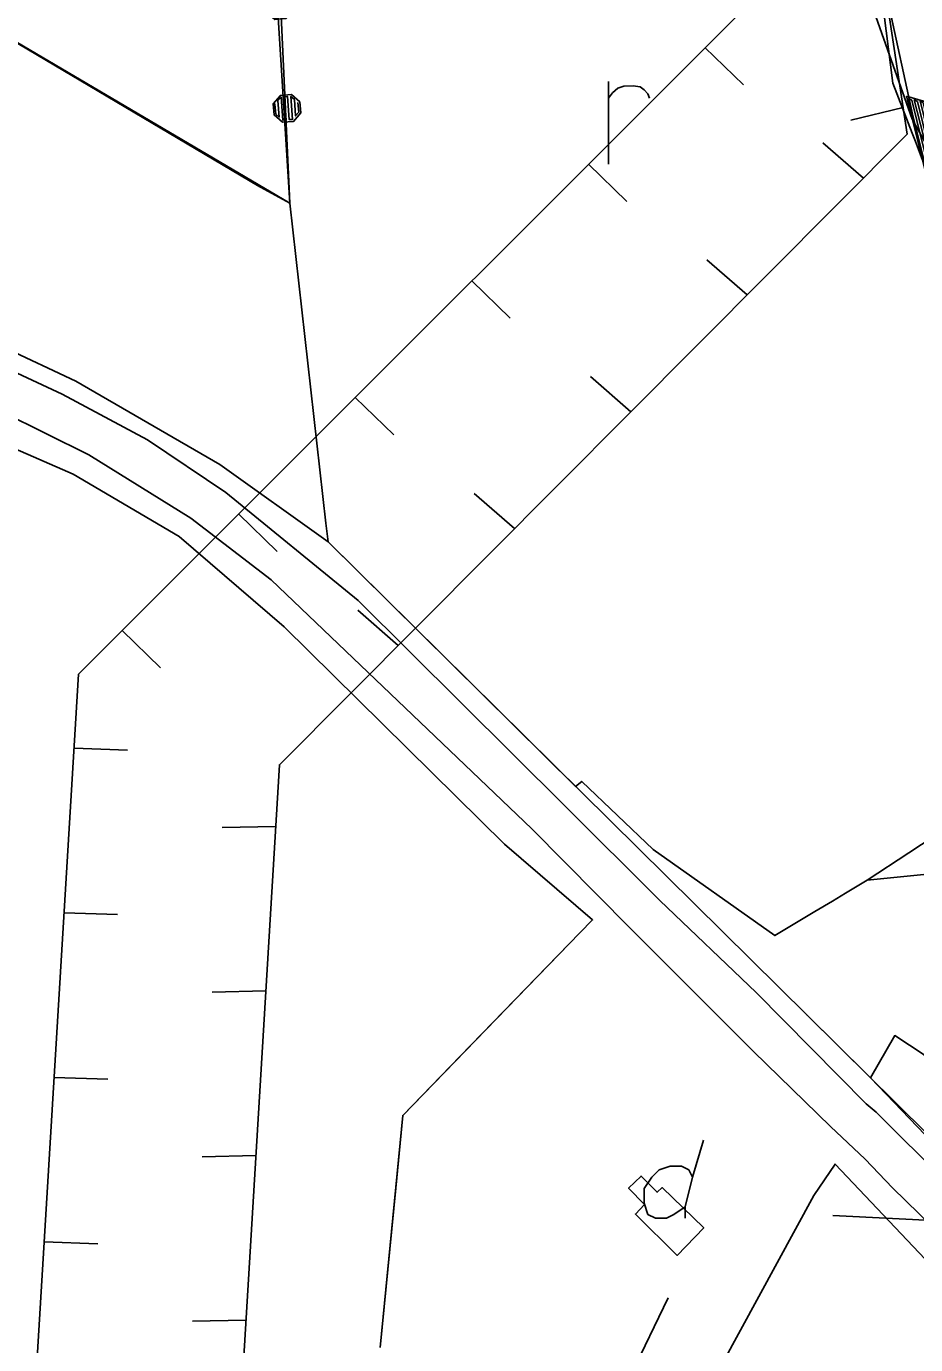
# Model space of a CAD drawing. Extents: x -645676 to -642474, y -1077513 to -1072613.
# Drawn here: x -643484.6 to -643376.7, y -1073092.2 to -1072932.3 of the extents above; entities that cross this region are included whole.
import ezdxf

# ---------------------------------------------------------------- set-up
doc = ezdxf.new("R2010")
doc.units = 0
for name, color, linetype in [('KULTURY_STAV', 7, 'Continuous'), ('KULTURY_ZNACKY', 7, 'Continuous'), ('OBVOD_PU', 7, 'Continuous'), ('Silnice_II__t__dy_a_III__t__dy', 7, 'Continuous'), ('SPRAV_HR_STAV', 7, 'Continuous'), ('USES_BC_STAV', 7, 'Continuous'), ('USES_BK_NAVRH', 7, 'Continuous'), ('VODOVOD', 7, 'Continuous'), ('VRSTEVNICE', 7, 'Continuous')]:
    doc.layers.add(name, color=color, linetype=linetype)

# ---------------------------------------------------------------- blocks, each defined once
blk = doc.blocks.new('$431')
blk.add_line((0.63, 0.99), (0.9, 1.89))
blk.add_lwpolyline([(0.45, 0), (0.45, 0.27), (0.63, 0.99), (0.54, 1.17), (0.36, 1.26), (0.09, 1.26), (-0.18, 1.17), (-0.36, 0.99), (-0.54, 0.72), (-0.54, 0.36), (-0.45, 0.09), (-0.27, 0), (0, 0), (0.18, 0.09), (0.45, 0.27)])
blk = doc.blocks.new('$479')
for points in [[(0, 0), (0, 1.27), (0, 2)], [(0, 1.6), (0.1, 1.73), (0.23, 1.84), (0.37, 1.89), (0.6, 1.9), (0.77, 1.87), (0.87, 1.8), (0.96, 1.7), (1, 1.6)]]:
    blk.add_lwpolyline(points)
blk = doc.blocks.new('$1193')
for points in [[(2, 0), (0.73, 0), (-0.54, 0), (-1.81, 0), (-2, 0), (-1.43, -1), (-0.85, -2), (-0.27, -3), (0, -3.46), (0.57, -2.46), (1.15, -1.46), (1.73, -0.46), (2, 0)], [(-1.92, -0.04), (-0.65, -0.04), (0.62, -0.04), (1.89, -0.04), (1.92, -0.04), (1.84, -0.12), (0.57, -0.12), (-0.7, -0.12), (-1.84, -0.12), (-1.84, -0.2), (-0.57, -0.2), (0.7, -0.2), (1.84, -0.2), (1.76, -0.28), (0.49, -0.28), (-0.78, -0.28), (-1.76, -0.28), (-1.76, -0.36), (-0.49, -0.36), (0.78, -0.36), (1.76, -0.36), (1.68, -0.44), (0.41, -0.44), (-0.86, -0.44), (-1.68, -0.44), (-1.68, -0.52), (-0.41, -0.52), (0.86, -0.52), (1.68, -0.52), (1.6, -0.6), (0.33, -0.6), (-0.94, -0.6), (-1.6, -0.6), (-1.52, -0.68), (-0.25, -0.68), (1.02, -0.68), (1.52, -0.68), (1.52, -0.76), (0.25, -0.76), (-1.02, -0.76), (-1.52, -0.76), (-1.44, -0.84), (-0.17, -0.84), (1.1, -0.84), (1.44, -0.84), (1.44, -0.92), (0.17, -0.92), (-1.1, -0.92), (-1.44, -0.92), (-1.36, -1), (-0.09, -1), (1.18, -1), (1.36, -1), (1.36, -1.08), (0.09, -1.08), (-1.18, -1.08), (-1.36, -1.08), (-1.28, -1.16), (-0.01, -1.16), (1.26, -1.16), (1.28, -1.16), (1.2, -1.24), (-0.07, -1.24), (-1.2, -1.24), (-1.2, -1.32), (0.07, -1.32), (1.2, -1.32), (1.12, -1.4), (-0.15, -1.4), (-1.12, -1.4), (-1.12, -1.48), (0.15, -1.48), (1.12, -1.48), (1.04, -1.56), (-0.23, -1.56), (-1.04, -1.56), (-0.96, -1.64), (0.31, -1.64), (1.04, -1.64), (0.96, -1.72), (-0.31, -1.72), (-0.96, -1.72), (-0.88, -1.8), (0.39, -1.8), (0.88, -1.8), (0.88, -1.88), (-0.39, -1.88), (-0.88, -1.88), (-0.8, -1.96), (0.47, -1.96), (0.8, -1.96), (0.8, -2.04), (-0.47, -2.04), (-0.8, -2.04), (-0.72, -2.12), (0.55, -2.12), (0.72, -2.12), (0.64, -2.2), (-0.63, -2.2), (-0.64, -2.2), (-0.64, -2.28), (0.63, -2.28), (0.64, -2.28), (0.56, -2.36), (-0.64, -2.36), (-0.56, -2.44), (0.56, -2.44), (0.48, -2.52), (-0.48, -2.52), (-0.48, -2.6), (0.48, -2.6), (0.4, -2.68), (-0.4, -2.68), (-0.32, -2.76), (0.4, -2.76), (0.32, -2.84), (-0.32, -2.84), (-0.24, -2.92), (0.24, -2.92), (0.24, -3), (-0.24, -3), (-0.16, -3.08), (0.16, -3.08), (0.16, -3.16), (-0.16, -3.16), (-0.08, -3.24), (0.08, -3.24), (0.08, -3.32), (0, -3.32), (0, -3.4)]]:
    blk.add_lwpolyline(points)
blk = doc.blocks.new('2$1030')
blk.add_line((0, 0), (0, -0.5))
blk = doc.blocks.new('2$0620')
for points in [[(-1.07, 0.32), (-0.88, 0.13), (-0.88, -0.14), (-1.07, -0.33), (-1.34, -0.33), (-1.53, -0.14), (-1.53, 0.13), (-1.34, 0.32), (-1.07, 0.32), (-1.08, 0.28), (-1.32, 0.28), (-1.4, 0.2), (-1, 0.2), (-0.92, 0.12), (-1.48, 0.12), (-1.48, 0.04), (-0.92, 0.04), (-0.92, -0.04), (-1.48, -0.04), (-1.48, -0.12), (-0.92, -0.12), (-1, -0.2), (-1.4, -0.2), (-1.32, -0.28), (-1.08, -0.28)], [(1.43, 0.32), (1.62, 0.13), (1.62, -0.14), (1.43, -0.33), (1.16, -0.33), (0.97, -0.14), (0.97, 0.13), (1.16, 0.32), (1.43, 0.32), (1.4, 0.28), (1.16, 0.28), (1.08, 0.2), (1.48, 0.2), (1.56, 0.12), (1, 0.12), (1, 0.04), (1.56, 0.04), (1.56, -0.04), (1, -0.04), (1, -0.12), (1.56, -0.12), (1.48, -0.2), (1.08, -0.2), (1.16, -0.28), (1.4, -0.28)]]:
    blk.add_lwpolyline(points)

msp = doc.modelspace()

# ---------------------------------------------------------------- linework, layer by layer
at = {"layer": 'KULTURY_STAV'}
for points in [[(-643441.64, -1073092.57), (-643439.77, -1073073.25), (-643438.92, -1073064.42), (-643431.96, -1073057.25), (-643417.44, -1073042.29), (-643415.88, -1073040.7), (-643426.56, -1073031.5), (-643435.39, -1073022.81), (-643453.31, -1073005.16), (-643466.04, -1072994.2), (-643478.9, -1072986.65), (-643546.79, -1072957), (-643582.3, -1072941.49), (-643605.62, -1072931.3), (-643627.61, -1072921.7), (-643650.29, -1072911.79), (-643654.23, -1072910.07), (-643676.3, -1072900.43), (-643714.44, -1072882.17), (-643740.06, -1072867.17)], [(-643740.06, -1072867.17), (-643714.44, -1072882.17), (-643676.3, -1072900.43), (-643650.29, -1072911.79), (-643627.61, -1072921.7), (-643605.62, -1072931.3), (-643582.3, -1072941.49), (-643546.79, -1072957), (-643478.9, -1072986.65), (-643466.04, -1072994.2), (-643453.31, -1073005.16), (-643435.39, -1073022.81), (-643426.56, -1073031.5), (-643415.88, -1073040.7), (-643417.44, -1073042.29), (-643438.92, -1073064.42), (-643441.64, -1073092.57)], [(-643513.43, -1072917.91), (-643456.54, -1072951.63), (-643452.62, -1072953.74), (-643455.92, -1072900.92), (-643415.32, -1072890.43), (-643385.62, -1072882.75)], [(-643230.42, -1072929.19), (-643310.22, -1072998.61), (-643358.24, -1073001.86), (-643355.51, -1072991.77), (-643355.22, -1072990.61), (-643352.96, -1072968.63), (-643355.62, -1072958.96), (-643368.13, -1072952.52), (-643369.86, -1072951.62), (-643375.84, -1072948.54), (-643376.72, -1072946.29), (-643377.12, -1072945.26), (-643379.47, -1072939.22), (-643381.83, -1072920.45)], [(-643381.83, -1072920.45), (-643379.47, -1072939.22), (-643377.12, -1072945.26), (-643376.72, -1072946.29), (-643375.84, -1072948.54)], [(-643382.56, -1073035.87), (-643377.52, -1073032.56), (-643369.83, -1073027.5), (-643360.86, -1073011.61), (-643358.24, -1073001.86), (-643310.22, -1072998.61), (-643230.42, -1072929.19)], [(-643119.72, -1072929.35), (-643130.56, -1072946.95), (-643140.35, -1072961.58), (-643154.82, -1072978.1), (-643162.09, -1072985.7), (-643170.65, -1072994.66), (-643180.71, -1073000.29), (-643207.65, -1073015.38), (-643214.36, -1073019.14), (-643308.58, -1073069.83), (-643312.65, -1073052.35), (-643311.43, -1073052.59), (-643303.26, -1073054.16), (-643290.93, -1073029.25), (-643312.06, -1073024.98), (-643353.4, -1073007.03), (-643364.02, -1073034.04), (-643382.56, -1073035.87)], [(-643531.25, -1072950.61), (-643478.59, -1072975.37), (-643461.11, -1072985.47), (-643447.97, -1072994.86), (-643417.94, -1073024.54), (-643417.2, -1073023.9), (-643408.55, -1073032.18), (-643393.76, -1073042.61), (-643388.9, -1073039.68), (-643386.79, -1073038.42), (-643385.18, -1073037.45), (-643382.56, -1073035.87), (-643364.02, -1073034.04)], [(-643369.83, -1073027.5), (-643377.52, -1073032.56), (-643382.56, -1073035.87), (-643385.18, -1073037.45), (-643386.79, -1073038.42), (-643388.9, -1073039.68), (-643393.76, -1073042.61), (-643408.55, -1073032.18), (-643417.2, -1073023.9), (-643417.94, -1073024.54), (-643447.97, -1072994.86), (-643461.11, -1072985.47), (-643478.59, -1072975.37), (-643531.25, -1072950.61)], [(-643375.65, -1073057.06), (-643379.23, -1073054.73), (-643382.16, -1073059.88), (-643389.86, -1073052.28), (-643368.11, -1073073.76)], [(-643382.16, -1073059.88), (-643379.23, -1073054.73), (-643375.65, -1073057.06), (-643354.35, -1073088.31), (-643317.66, -1073076.07), (-643349.83, -1073091.75), (-643353.73, -1073089.51), (-643382.16, -1073059.88)], [(-643360.1, -1073096.86), (-643375.55, -1073081.86), (-643386.47, -1073070.32), (-643389.03, -1073074.13), (-643409.04, -1073110.89)], [(-643409.04, -1073110.89), (-643389.03, -1073074.13), (-643386.47, -1073070.32), (-643375.55, -1073081.86), (-643375.33, -1073091.75), (-643376.86, -1073101.86)], [(-643410, -1073071.79), (-643408.05, -1073073.75), (-643407.46, -1073073.18), (-643402.39, -1073078.05), (-643405.62, -1073081.41), (-643410.69, -1073076.4), (-643409.57, -1073075.22), (-643411.51, -1073073.25), (-643410, -1073071.79)], [(-643411.51, -1073073.25), (-643409.57, -1073075.22), (-643410.69, -1073076.4), (-643405.62, -1073081.41), (-643402.39, -1073078.05), (-643407.46, -1073073.18), (-643408.05, -1073073.75), (-643410, -1073071.79), (-643411.51, -1073073.25)]]:
    msp.add_lwpolyline(points, dxfattribs=at)
at = {"layer": 'OBVOD_PU'}
msp.add_lwpolyline([(-643360.1, -1073096.86), (-643349.83, -1073091.75), (-643353.73, -1073089.51), (-643368.11, -1073073.76), (-643389.86, -1073052.28), (-643447.97, -1072994.86), (-643448.23, -1072992.58), (-643452.62, -1072953.74), (-643455.92, -1072900.92)], dxfattribs=at)
at = {"layer": 'Silnice_II__t__dy_a_III__t__dy'}
for p, q in [((-643496.91, -1072969.22), (-643480.25, -1072976.92)), ((-643480.25, -1072976.92), (-643469.87, -1072982.48)), ((-643476.99, -1072984.29), (-643487.44, -1072979.11)), ((-643469.87, -1072982.48), (-643460.36, -1072988.85)), ((-643464.63, -1072991.97), (-643476.99, -1072984.29)), ((-643460.36, -1072988.85), (-643444.33, -1073001.97)), ((-643454.89, -1072999.47), (-643464.63, -1072991.97)), ((-643454.89, -1072999.47), (-643464.63, -1072991.97)), ((-643423.26, -1073029.66), (-643454.89, -1072999.47)), ((-643444.33, -1073001.97), (-643419.28, -1073026.81)), ((-643419.28, -1073026.81), (-643407.74, -1073038.37)), ((-643411.37, -1073041.65), (-643423.26, -1073029.66)), ((-643407.74, -1073038.37), (-643396.05, -1073049.5)), ((-643396.37, -1073056.69), (-643411.37, -1073041.65)), ((-643396.05, -1073049.5), (-643382.7, -1073063.01)), ((-643387.03, -1073065.75), (-643396.37, -1073056.69)), ((-643382.7, -1073063.01), (-643381.48, -1073064.04)), ((-643382.7, -1073063.01), (-643381.48, -1073064.04)), ((-643381.48, -1073064.04), (-643356.96, -1073088.44)), ((-643382.81, -1073069.73), (-643387.03, -1073065.75)), ((-643379.48, -1073073.22), (-643382.81, -1073069.73)), ((-643360.5, -1073091.75), (-643379.48, -1073073.22))]:
    msp.add_line(p, q, dxfattribs=at)
at = {"layer": 'SPRAV_HR_STAV'}
msp.add_lwpolyline([(-643533.21, -1072955.59), (-643524.44, -1072938.04), (-643513.43, -1072917.91), (-643452.62, -1072953.74), (-643455.14, -1072898.61), (-643385.62, -1072882.75)], dxfattribs=at)
at = {"layer": 'USES_BC_STAV'}
msp.add_lwpolyline([(-643224.46, -1072882.84), (-643271.31, -1073031.69), (-643309.63, -1073025.88), (-643329.96, -1073017.1), (-643351.76, -1073008.03), (-643356.77, -1072999.43), (-643353.03, -1072978.04), (-643352.93, -1072964.01), (-643354.68, -1072959.48), (-643375.84, -1072948.54), (-643381.16, -1072924.14)], dxfattribs=at)
at = {"layer": 'USES_BK_NAVRH'}
msp.add_lwpolyline([(-643645.55, -1073647.06), (-643529.9, -1073432), (-643430.6, -1073180.3), (-643484.06, -1073107.22), (-643478.25, -1073010.91), (-643382.34, -1072914.98), (-643377.73, -1072945.39), (-643453.87, -1073021.88), (-643458.56, -1073099.73), (-643402.29, -1073176.66), (-643507.19, -1073442.54), (-643621.79, -1073655.66)], dxfattribs=at)
at = {"layer": 'VODOVOD'}
for p, q in [((-643386.72, -1073076.57), (-643356.76, -1073078.04)), ((-643431.41, -1073137.51), (-643406.72, -1073086.57))]:
    msp.add_line(p, q, dxfattribs=at)
at = {"layer": 'VRSTEVNICE'}
msp.add_lwpolyline([(-643173.72, -1073041.68), (-643190.81, -1073042.96), (-643209.75, -1073042.96), (-643213.6, -1073043.96), (-643224.99, -1073048.66), (-643233.54, -1073050.8), (-643238.95, -1073048.95), (-643246.36, -1073043.96), (-643263.16, -1073046.67), (-643285.38, -1073047.52), (-643302.47, -1073045.81), (-643306.89, -1073045.95), (-643312.73, -1073044.67), (-643319.56, -1073042.11), (-643331.24, -1073034.99), (-643336.22, -1073030), (-643341.07, -1073020.18), (-643344.91, -1073008.21), (-643350.04, -1072988.27), (-643354.03, -1072978.3), (-643364.57, -1072961.93), (-643371.54, -1072953.52), (-643377.1, -1072943.55), (-643382.65, -1072927.89)], dxfattribs=at)

# ---------------------------------------------------------------- block references
at = {"layer": 'KULTURY_ZNACKY', "xscale": 5, "yscale": 5}
for name, p in [('$479', (-643413.96, -1072949.01)), ('$431', (-643406.91, -1073076.88))]:
    msp.add_blockref(name, p, dxfattribs=at)
at = {"layer": 'SPRAV_HR_STAV', "xscale": 5, "yscale": 5, "rotation": 94.234656}
msp.add_blockref('2$0620', (-643453.42, -1072936.26), dxfattribs=at)
at = {"layer": 'USES_BC_STAV', "xscale": 4, "yscale": 4, "rotation": 104.08513}
msp.add_blockref('$1193', (-643375.84, -1072948.54), dxfattribs=at)
at = {"layer": 'USES_BK_NAVRH'}
for p, xscale, yscale, rotation in [((-643402.25, -1072934.89), 13.000000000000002, 12.999999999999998, 45.791048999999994), ((-643378.22, -1072942.17), 13, 13, -76.53381400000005), ((-643383.02, -1072950.71), 13.000000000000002, 12.999999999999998, -130.93698600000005), ((-643416.39, -1072949.04), 13.000000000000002, 12.999999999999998, 45.791048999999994), ((-643397.13, -1072964.88), 13.000000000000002, 12.999999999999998, -130.93698600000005), ((-643430.53, -1072963.18), 13.000000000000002, 12.999999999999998, 45.791048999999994), ((-643411.24, -1072979.06), 13.000000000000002, 12.999999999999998, -130.93698600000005), ((-643444.67, -1072977.32), 13.000000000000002, 12.999999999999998, 45.791048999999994), ((-643425.35, -1072993.23), 13.000000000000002, 12.999999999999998, -130.93698600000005), ((-643458.81, -1072991.47), 13.000000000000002, 12.999999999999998, 45.791048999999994), ((-643439.46, -1073007.41), 13.000000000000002, 12.999999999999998, -130.93698600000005), ((-643472.95, -1073005.61), 13.000000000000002, 12.999999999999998, 45.791048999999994), ((-643478.79, -1073019.88), 13.000000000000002, 13, 88.062805), ((-643454.32, -1073029.37), 13.000000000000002, 13, -88.79569400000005), ((-643480, -1073039.84), 13.000000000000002, 13, 88.062805), ((-643455.52, -1073049.33), 13.000000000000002, 13, -88.79569400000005), ((-643481.2, -1073059.81), 13.000000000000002, 13, 88.062805), ((-643456.73, -1073069.3), 13.000000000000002, 13, -88.79569400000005), ((-643482.4, -1073079.77), 13.000000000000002, 13, 88.062805), ((-643457.93, -1073089.26), 13.000000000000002, 13, -88.79569400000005)]:
    msp.add_blockref('2$1030', p, dxfattribs=dict(at, xscale=xscale, yscale=yscale, rotation=rotation))

doc.saveas('drawing.dxf')
